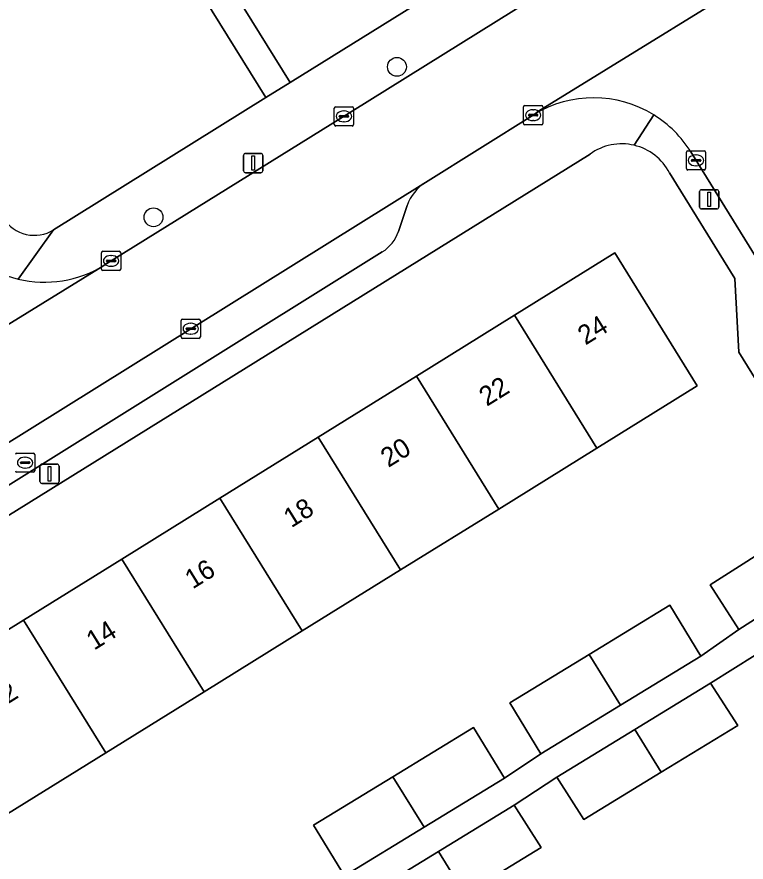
# Model space of a CAD drawing. Extents: x 160030 to 160839, y 385325 to 386450.
# Drawn here: x 160299.48 to 160337.33, y 386132 to 386175.84 of the extents above; entities that cross this region are included whole.
import ezdxf

# ---------------------------------------------------------------- set-up
doc = ezdxf.new("R2010")
doc.units = 0
for name, color, linetype in [('IMGEO_Boom', 7, 'Continuous'), ('IMGEO_Brandkraan', 7, 'Continuous'), ('IMGEO_Erf', 7, 'Continuous'), ('IMGEO_Groenvoorziening', 7, 'Continuous'), ('IMGEO_Kolk', 7, 'Continuous'), ('IMGEO_Lichtmast', 7, 'Continuous'), ('IMGEO_Pand', 7, 'Continuous'), ('IMGEO_Pand_nummerreeks', 7, 'Continuous'), ('IMGEO_Parkeervlak_open', 7, 'Continuous'), ('IMGEO_Rijbaan_lokaal_open', 7, 'Continuous'), ('IMGEO_Voetpad_open', 7, 'Continuous')]:
    doc.layers.add(name, color=color, linetype=linetype)

msp = doc.modelspace()

# ---------------------------------------------------------------- linework, layer by layer
at = {"layer": 'IMGEO_Boom'}
for centre in [(160319.211, 386173.247), (160306.576, 386165.446)]:
    msp.add_circle(centre, 0.489, dxfattribs=at)
at = {"layer": 'IMGEO_Brandkraan'}
for p, q in [((160299.484, 386153.219), (160300.336, 386153.219)), ((160300.41, 386153.145), (160300.41, 386152.293)), ((160299.668, 386152.713), (160299.668, 386152.725)), ((160300.106, 386152.676), (160299.708, 386152.676)), ((160299.711, 386152.762), (160300.109, 386152.762)), ((160299.897, 386152.999), (160299.922, 386152.999)), ((160300.152, 386152.725), (160300.152, 386152.713)), ((160300.336, 386152.219), (160299.484, 386152.219)), ((160299.92, 386152.439), (160299.895, 386152.439))]:
    msp.add_line(p, q, dxfattribs=at)
for points in [[(160299.484, 386153.219), (160300.336, 386153.219)], [(160300.41, 386153.145), (160300.41, 386152.293)], [(160300.336, 386152.219), (160299.484, 386152.219)]]:
    msp.add_lwpolyline(points, dxfattribs=at)
for centre, radius, start, end in [((160299.486, 386153.143), 0.0765, 91.552, 178.448), ((160299.486, 386153.143), 0.0765, 91.552, 178.448), ((160300.334, 386153.143), 0.0765, 1.552, 88.448), ((160300.334, 386153.143), 0.0765, 1.552, 88.448), ((160299.708, 386152.722), 0.0403, 85.8775, 175.7526), ((160299.705, 386152.712), 0.0366, 178.938, 274.7102), ((160300.109, 386152.719), 0.043, 264.8664, 352.4533), ((160300.113, 386152.724), 0.0386, 1.7309, 96.639), ((160299.486, 386152.295), 0.0765, 181.552, 268.448), ((160299.486, 386152.295), 0.0765, 181.552, 268.448), ((160300.334, 386152.295), 0.0765, 271.552, 358.448), ((160300.334, 386152.295), 0.0765, 271.552, 358.448)]:
    msp.add_arc(centre, radius, start, end, dxfattribs=at)
for centre, major_axis, ratio, start_param, end_param in [((160299.896, 386152.719), (-0.387, 0.002), 0.722429, 4.712389, 7.853982), ((160299.921, 386152.719), (-0.39, 0.002), 0.717154, 1.570796, 4.712389)]:
    msp.add_ellipse(centre, major_axis=major_axis, ratio=ratio, start_param=start_param, end_param=end_param, dxfattribs=at)
at = {"layer": 'IMGEO_Erf'}
for points in [[(160329.236, 386168.723), (160266.518, 386129.8)], [(160323.179, 386138.988), (160324.786, 386136.357), (160326.683, 386137.623), (160325.077, 386140.255), (160329.187, 386142.765), (160333.374, 386145.322), (160334.981, 386142.691), (160336.951, 386144.064), (160335.473, 386146.382), (160339.517, 386148.959), (160340.994, 386146.641), (160343.347, 386148.141), (160336.954, 386158.446), (160336.745, 386162.264), (160333.355, 386167.748)], [(160279.434, 386131.896), (160284.532, 386135.059), (160289.63, 386138.223), (160294.729, 386141.387), (160299.828, 386144.551), (160304.925, 386147.714), (160310.024, 386150.878), (160315.122, 386154.041), (160320.22, 386157.205), (160325.318, 386160.368), (160330.526, 386163.6), (160334.801, 386156.712), (160329.592, 386153.48), (160324.494, 386150.316), (160319.397, 386147.153), (160314.298, 386143.989), (160309.2, 386140.825), (160304.102, 386137.662), (160299.003, 386134.498), (160293.905, 386131.334)], [(160356.619, 386130.39), (160354.382, 386134.055), (160350.965, 386135.86), (160344.179, 386146.799), (160341.891, 386145.277), (160343.104, 386143.276), (160339.025, 386140.734), (160337.811, 386142.735), (160335.492, 386141.288), (160336.901, 386139.096), (160332.927, 386136.669), (160328.919, 386134.22), (160327.51, 386136.412), (160325.295, 386134.953), (160326.704, 386132.761), (160322.731, 386130.334)], [(160316.488, 386131.289), (160314.882, 386133.921), (160318.992, 386136.431), (160323.179, 386138.988)]]:
    msp.add_lwpolyline(points, dxfattribs=at)
for centre, radius, start, end in [((160330.878, 386166.463), 2.793, 76.7173, 126.0086), ((160330.877, 386166.468), 2.789, 27.3131, 76.6737)]:
    msp.add_arc(centre, radius, start, end, dxfattribs=at)
at = {"layer": 'IMGEO_Groenvoorziening'}
for points in [[(160301.386, 386164.795), (160312.412, 386171.653), (160275.723, 386230.616), (160264.734, 386223.762)], [(160327.936, 386184.073), (160323.561, 386191.066), (160320.231, 386189.03), (160324.014, 386183.004), (160321.888, 386181.533), (160314.462, 386176.925), (160310.764, 386182.883), (160309.22, 386181.925), (160308.182, 386181.28), (160313.676, 386172.439), (160327.55, 386181.067)]]:
    msp.add_lwpolyline(points, dxfattribs=at)
msp.add_arc((160300.389, 386166.393), 1.883, 211.9556, 301.9649, dxfattribs=at)
at = {"layer": 'IMGEO_Kolk'}
for p, q in [((160315.959, 386170.255), (160315.959, 386171.107)), ((160316.034, 386171.181), (160316.886, 386171.181)), ((160316.96, 386171.107), (160316.96, 386170.255)), ((160325.781, 386170.318), (160325.781, 386171.17)), ((160325.856, 386171.244), (160326.708, 386171.244)), ((160326.269, 386171.024), (160326.294, 386171.024)), ((160326.782, 386171.17), (160326.782, 386170.318)), ((160316.218, 386170.675), (160316.218, 386170.687)), ((160316.656, 386170.638), (160316.258, 386170.638)), ((160316.261, 386170.724), (160316.659, 386170.724)), ((160316.447, 386170.961), (160316.472, 386170.961)), ((160316.702, 386170.687), (160316.702, 386170.675)), ((160326.04, 386170.738), (160326.04, 386170.75)), ((160326.478, 386170.701), (160326.08, 386170.701)), ((160326.083, 386170.787), (160326.481, 386170.787)), ((160326.524, 386170.75), (160326.524, 386170.738)), ((160316.886, 386170.181), (160316.034, 386170.181)), ((160316.47, 386170.401), (160316.445, 386170.401)), ((160326.708, 386170.244), (160325.856, 386170.244)), ((160326.292, 386170.464), (160326.267, 386170.464)), ((160334.233, 386167.973), (160334.233, 386168.825)), ((160334.308, 386168.899), (160335.16, 386168.899)), ((160335.234, 386168.825), (160335.234, 386167.973)), ((160334.492, 386168.393), (160334.492, 386168.405)), ((160334.535, 386168.442), (160334.933, 386168.442)), ((160334.721, 386168.679), (160334.746, 386168.679)), ((160334.976, 386168.405), (160334.976, 386168.393)), ((160334.93, 386168.356), (160334.532, 386168.356)), ((160334.744, 386168.119), (160334.719, 386168.119)), ((160335.16, 386167.899), (160334.308, 386167.899)), ((160303.873, 386162.757), (160303.873, 386163.609)), ((160303.948, 386163.683), (160304.8, 386163.683)), ((160304.874, 386163.609), (160304.874, 386162.757)), ((160304.132, 386163.177), (160304.132, 386163.189)), ((160304.57, 386163.14), (160304.172, 386163.14)), ((160304.175, 386163.226), (160304.573, 386163.226)), ((160304.361, 386163.463), (160304.386, 386163.463)), ((160304.616, 386163.189), (160304.616, 386163.177)), ((160304.8, 386162.683), (160303.948, 386162.683)), ((160304.384, 386162.903), (160304.359, 386162.903)), ((160308.008, 386159.241), (160308.008, 386160.093)), ((160308.083, 386160.167), (160308.935, 386160.167)), ((160309.009, 386160.093), (160309.009, 386159.241)), ((160308.267, 386159.661), (160308.267, 386159.673)), ((160308.705, 386159.624), (160308.307, 386159.624)), ((160308.31, 386159.71), (160308.708, 386159.71)), ((160308.496, 386159.947), (160308.521, 386159.947)), ((160308.751, 386159.673), (160308.751, 386159.661)), ((160308.935, 386159.167), (160308.083, 386159.167)), ((160308.519, 386159.387), (160308.494, 386159.387))]:
    msp.add_line(p, q, dxfattribs=at)
for points in [[(160315.959, 386170.255), (160315.959, 386171.107)], [(160316.034, 386171.181), (160316.886, 386171.181)], [(160316.96, 386171.107), (160316.96, 386170.255)], [(160325.781, 386170.318), (160325.781, 386171.17)], [(160325.856, 386171.244), (160326.708, 386171.244)], [(160326.782, 386171.17), (160326.782, 386170.318)], [(160316.886, 386170.181), (160316.034, 386170.181)], [(160326.708, 386170.244), (160325.856, 386170.244)], [(160334.233, 386167.973), (160334.233, 386168.825)], [(160334.308, 386168.899), (160335.16, 386168.899)], [(160335.234, 386168.825), (160335.234, 386167.973)], [(160335.16, 386167.899), (160334.308, 386167.899)], [(160303.873, 386162.757), (160303.873, 386163.609)], [(160303.948, 386163.683), (160304.8, 386163.683)], [(160304.874, 386163.609), (160304.874, 386162.757)], [(160304.8, 386162.683), (160303.948, 386162.683)], [(160308.008, 386159.241), (160308.008, 386160.093)], [(160308.083, 386160.167), (160308.935, 386160.167)], [(160309.009, 386160.093), (160309.009, 386159.241)], [(160308.935, 386159.167), (160308.083, 386159.167)]]:
    msp.add_lwpolyline(points, dxfattribs=at)
for centre, radius, start, end in [((160316.036, 386171.105), 0.0765, 91.552, 178.448), ((160316.036, 386171.105), 0.0765, 91.552, 178.448), ((160316.884, 386171.105), 0.0765, 1.552, 88.448), ((160316.884, 386171.105), 0.0765, 1.552, 88.448), ((160325.858, 386171.168), 0.0765, 91.552, 178.448), ((160325.858, 386171.168), 0.0765, 91.552, 178.448), ((160326.706, 386171.168), 0.0765, 1.552, 88.448), ((160326.706, 386171.168), 0.0765, 1.552, 88.448), ((160316.258, 386170.684), 0.0403, 85.8775, 175.7526), ((160316.255, 386170.674), 0.0366, 178.938, 274.7102), ((160316.659, 386170.681), 0.043, 264.8664, 352.4533), ((160316.663, 386170.686), 0.0386, 1.7309, 96.639), ((160326.08, 386170.747), 0.0403, 85.8775, 175.7526), ((160326.077, 386170.737), 0.0366, 178.938, 274.7102), ((160326.481, 386170.744), 0.043, 264.8664, 352.4533), ((160326.485, 386170.749), 0.0386, 1.7309, 96.639), ((160316.036, 386170.257), 0.0765, 181.552, 268.448), ((160316.036, 386170.257), 0.0765, 181.552, 268.448), ((160316.884, 386170.257), 0.0765, 271.552, 358.448), ((160316.884, 386170.257), 0.0765, 271.552, 358.448), ((160325.858, 386170.32), 0.0765, 181.552, 268.448), ((160325.858, 386170.32), 0.0765, 181.552, 268.448), ((160326.706, 386170.32), 0.0765, 271.552, 358.448), ((160326.706, 386170.32), 0.0765, 271.552, 358.448), ((160334.31, 386168.823), 0.0765, 91.552, 178.448), ((160334.31, 386168.823), 0.0765, 91.552, 178.448), ((160335.158, 386168.823), 0.0765, 1.552, 88.448), ((160335.158, 386168.823), 0.0765, 1.552, 88.448), ((160334.532, 386168.402), 0.0403, 85.8775, 175.7526), ((160334.529, 386168.392), 0.0366, 178.938, 274.7102), ((160334.933, 386168.399), 0.043, 264.8664, 352.4533), ((160334.937, 386168.404), 0.0386, 1.7309, 96.639), ((160334.31, 386167.975), 0.0765, 181.552, 268.448), ((160334.31, 386167.975), 0.0765, 181.552, 268.448), ((160335.158, 386167.975), 0.0765, 271.552, 358.448), ((160335.158, 386167.975), 0.0765, 271.552, 358.448), ((160303.95, 386163.607), 0.0765, 91.552, 178.448), ((160303.95, 386163.607), 0.0765, 91.552, 178.448), ((160304.798, 386163.607), 0.0765, 1.552, 88.448), ((160304.798, 386163.607), 0.0765, 1.552, 88.448), ((160304.172, 386163.186), 0.0403, 85.8775, 175.7526), ((160304.169, 386163.176), 0.0366, 178.938, 274.7102), ((160304.573, 386163.183), 0.043, 264.8664, 352.4533), ((160304.577, 386163.188), 0.0386, 1.7309, 96.639), ((160303.95, 386162.759), 0.0765, 181.552, 268.448), ((160303.95, 386162.759), 0.0765, 181.552, 268.448), ((160304.798, 386162.759), 0.0765, 271.552, 358.448), ((160304.798, 386162.759), 0.0765, 271.552, 358.448), ((160308.085, 386160.091), 0.0765, 91.552, 178.448), ((160308.085, 386160.091), 0.0765, 91.552, 178.448), ((160308.933, 386160.091), 0.0765, 1.552, 88.448), ((160308.933, 386160.091), 0.0765, 1.552, 88.448), ((160308.307, 386159.67), 0.0403, 85.8775, 175.7526), ((160308.304, 386159.66), 0.0366, 178.938, 274.7102), ((160308.708, 386159.667), 0.043, 264.8664, 352.4533), ((160308.712, 386159.672), 0.0386, 1.7309, 96.639), ((160308.085, 386159.243), 0.0765, 181.552, 268.448), ((160308.085, 386159.243), 0.0765, 181.552, 268.448), ((160308.933, 386159.243), 0.0765, 271.552, 358.448), ((160308.933, 386159.243), 0.0765, 271.552, 358.448)]:
    msp.add_arc(centre, radius, start, end, dxfattribs=at)
for centre, major_axis, ratio, start_param, end_param in [((160326.268, 386170.744), (-0.387, 0.002), 0.722429, 4.712389, 7.853982), ((160326.293, 386170.744), (-0.39, 0.002), 0.717154, 1.570796, 4.712389), ((160316.446, 386170.681), (-0.387, 0.002), 0.722429, 4.712389, 7.853982), ((160316.471, 386170.681), (-0.39, 0.002), 0.717154, 1.570796, 4.712389), ((160334.72, 386168.399), (-0.387, 0.002), 0.722429, 4.712389, 7.853982), ((160334.745, 386168.399), (-0.39, 0.002), 0.717154, 1.570796, 4.712389), ((160304.36, 386163.183), (-0.387, 0.002), 0.722429, 4.712389, 7.853982), ((160304.385, 386163.183), (-0.39, 0.002), 0.717154, 1.570796, 4.712389), ((160308.495, 386159.667), (-0.387, 0.002), 0.722429, 4.712389, 7.853982), ((160308.52, 386159.667), (-0.39, 0.002), 0.717154, 1.570796, 4.712389)]:
    msp.add_ellipse(centre, major_axis=major_axis, ratio=ratio, start_param=start_param, end_param=end_param, dxfattribs=at)
at = {"layer": 'IMGEO_Lichtmast'}
for p, q in [((160311.254, 386167.859), (160311.254, 386168.659)), ((160311.254, 386168.659), (160311.254, 386167.859)), ((160311.354, 386168.759), (160312.144, 386168.759)), ((160312.144, 386168.759), (160311.354, 386168.759)), ((160312.244, 386168.659), (160312.244, 386167.859)), ((160312.244, 386167.859), (160312.244, 386168.659)), ((160312.144, 386167.759), (160311.354, 386167.759)), ((160311.354, 386167.759), (160312.144, 386167.759)), ((160334.923, 386165.977), (160334.923, 386166.777)), ((160334.923, 386166.777), (160334.923, 386165.977)), ((160335.023, 386166.877), (160335.813, 386166.877)), ((160335.813, 386166.877), (160335.023, 386166.877)), ((160335.913, 386166.777), (160335.913, 386165.977)), ((160335.913, 386165.977), (160335.913, 386166.777)), ((160335.813, 386165.877), (160335.023, 386165.877)), ((160335.023, 386165.877), (160335.813, 386165.877)), ((160300.783, 386152.642), (160301.573, 386152.642)), ((160301.573, 386152.642), (160300.783, 386152.642)), ((160300.683, 386151.742), (160300.683, 386152.542)), ((160300.683, 386152.542), (160300.683, 386151.742)), ((160301.673, 386152.542), (160301.673, 386151.742)), ((160301.673, 386151.742), (160301.673, 386152.542)), ((160301.573, 386151.642), (160300.783, 386151.642)), ((160300.783, 386151.642), (160301.573, 386151.642))]:
    msp.add_line(p, q, dxfattribs=at)
for points in [[(160311.674, 386168.634), (160311.824, 386168.634), (160311.824, 386167.884), (160311.674, 386167.884), (160311.674, 386168.634)], [(160335.343, 386166.752), (160335.493, 386166.752), (160335.493, 386166.002), (160335.343, 386166.002), (160335.343, 386166.752)], [(160301.103, 386152.517), (160301.253, 386152.517), (160301.253, 386151.767), (160301.103, 386151.767), (160301.103, 386152.517)]]:
    msp.add_lwpolyline(points, dxfattribs=at)
for centre, start, end in [((160311.354, 386168.659), 90, 180), ((160311.354, 386168.659), 90, 180), ((160312.144, 386168.659), 0, 90), ((160312.144, 386168.659), 360, 90), ((160311.354, 386167.859), 180, 270), ((160311.354, 386167.859), 180, 270), ((160312.144, 386167.859), 270, 0), ((160312.144, 386167.859), 270, 0), ((160335.023, 386166.777), 90, 180), ((160335.023, 386166.777), 90, 180), ((160335.813, 386166.777), 0, 90), ((160335.813, 386166.777), 360, 90), ((160335.023, 386165.977), 180, 270), ((160335.023, 386165.977), 180, 270), ((160335.813, 386165.977), 270, 0), ((160335.813, 386165.977), 270, 0), ((160300.783, 386152.542), 90, 180), ((160300.783, 386152.542), 90, 180), ((160301.573, 386152.542), 0, 90), ((160301.573, 386152.542), 360, 90), ((160300.783, 386151.742), 180, 270), ((160300.783, 386151.742), 180, 270), ((160301.573, 386151.742), 270, 0), ((160301.573, 386151.742), 270, 0)]:
    msp.add_arc(centre, 0.1, start, end, dxfattribs=at)
at = {"layer": 'IMGEO_Pand'}
for points in [[(160329.592, 386153.48), (160334.801, 386156.712), (160330.526, 386163.6), (160325.318, 386160.368)], [(160324.494, 386150.316), (160329.592, 386153.48), (160325.318, 386160.368), (160320.22, 386157.205)], [(160320.22, 386157.205), (160315.122, 386154.041), (160319.397, 386147.153), (160324.494, 386150.316)], [(160315.122, 386154.041), (160310.024, 386150.878), (160314.298, 386143.989), (160319.397, 386147.153)], [(160310.024, 386150.878), (160304.925, 386147.714), (160309.2, 386140.825), (160314.298, 386143.989)], [(160340.994, 386146.641), (160339.517, 386148.959), (160335.473, 386146.382), (160336.951, 386144.064)], [(160304.102, 386137.662), (160309.2, 386140.825), (160304.925, 386147.714), (160299.828, 386144.551)], [(160330.813, 386140.145), (160334.981, 386142.691), (160333.374, 386145.322), (160329.187, 386142.765)], [(160299.003, 386134.498), (160304.102, 386137.662), (160299.828, 386144.551), (160294.729, 386141.387)], [(160329.187, 386142.765), (160325.077, 386140.255), (160326.683, 386137.623), (160330.813, 386140.145)], [(160335.492, 386141.288), (160331.557, 386138.884), (160332.927, 386136.669), (160336.901, 386139.096)], [(160320.618, 386133.811), (160324.786, 386136.357), (160323.179, 386138.988), (160318.992, 386136.431)], [(160332.927, 386136.669), (160331.557, 386138.884), (160327.51, 386136.412), (160328.919, 386134.22)], [(160318.992, 386136.431), (160314.882, 386133.921), (160316.488, 386131.289), (160320.618, 386133.811)], [(160325.295, 386134.953), (160321.36, 386132.549), (160322.731, 386130.334), (160326.704, 386132.761)], [(160322.731, 386130.334), (160321.36, 386132.549), (160317.357, 386130.104), (160318.766, 386127.912)]]:
    msp.add_lwpolyline(points, close=True, dxfattribs=at)
at = {"layer": 'IMGEO_Parkeervlak_open'}
for points in [[(160320.685, 386167.257), (160296.772, 386152.353), (160273.578, 386137.983)], [(160319.289, 386164.71), (160319.741, 386166.061)], [(160277.736, 386138.349), (160297.765, 386150.755), (160318.45, 386163.647)]]:
    msp.add_lwpolyline(points, dxfattribs=at)
for centre, radius, start, end in [((160322.025, 386165.229), 2.431, 123.4551, 159.9771), ((160317.393, 386165.344), 1.999, 301.9215, 341.5122)]:
    msp.add_arc(centre, radius, start, end, dxfattribs=at)
at = {"layer": 'IMGEO_Rijbaan_lokaal_open'}
for points in [[(160296.772, 386152.353), (160320.685, 386167.257), (160326.329, 386170.774), (160326.552, 386170.947), (160340.383, 386179.474), (160340.53, 386179.543), (160347.326, 386183.769), (160344.612, 386188.134), (160343.862, 386187.679), (160342.893, 386187.018), (160342.516, 386186.712), (160328.191, 386177.996), (160328.161, 386177.98), (160316.882, 386170.942), (160304.012, 386162.957), (160303.952, 386162.913), (160289.843, 386154.224)], [(160340.53, 386179.543), (160340.383, 386179.474), (160326.552, 386170.947), (160326.329, 386170.774)], [(160334.463, 386168.84), (160337.856, 386163.369), (160338.231, 386162.765), (160347.159, 386148.37), (160355.747, 386134.579), (160356.107, 386134.002), (160361.114, 386125.995), (160363.293, 386122.502)], [(160290.775, 386154.949), (160289.843, 386154.224), (160303.952, 386162.913), (160304.012, 386162.957)]]:
    msp.add_lwpolyline(points, dxfattribs=at)
for centre, radius, start, end in [((160329.422, 386165.716), 5.929, 58.2542, 121.4507), ((160329.44, 386165.73), 5.907, 31.7619, 58.3276), ((160300.909, 386168.013), 5.928, 211.8344, 256.6957), ((160300.914, 386168.016), 5.932, 256.6572, 301.4804)]:
    msp.add_arc(centre, radius, start, end, dxfattribs=at)
at = {"layer": 'IMGEO_Voetpad_open'}
for points in [[(160291.031, 386208.874), (160289.571, 386211.224), (160282.479, 386222.634), (160281.048, 386224.938), (160277.017, 386231.423), (160275.723, 386230.616), (160312.412, 386171.653), (160313.676, 386172.439), (160308.182, 386181.28), (160306.682, 386183.693), (160299.637, 386195.028), (160298.269, 386197.229)], [(160331.557, 386138.884), (160335.492, 386141.288), (160337.811, 386142.735), (160341.891, 386145.277), (160344.179, 386146.799), (160343.347, 386148.141), (160340.994, 386146.641), (160336.951, 386144.064), (160334.981, 386142.691), (160330.813, 386140.145), (160326.683, 386137.623), (160324.786, 386136.357), (160320.618, 386133.811), (160316.488, 386131.289), (160314.514, 386130.009), (160314.828, 386129.52), (160315.337, 386128.728), (160317.357, 386130.104), (160321.36, 386132.549), (160325.295, 386134.953), (160327.51, 386136.412)]]:
    msp.add_lwpolyline(points, close=True, dxfattribs=at)
for points in [[(160330.997, 386182.99), (160327.55, 386181.067), (160313.676, 386172.439), (160312.412, 386171.653), (160301.386, 386164.795), (160299.545, 386162.244)], [(160304.012, 386162.957), (160316.882, 386170.942), (160328.161, 386177.98)], [(160326.329, 386170.774), (160320.685, 386167.257)], [(160332.542, 386170.758), (160331.52, 386169.182)], [(160331.52, 386169.182), (160332.542, 386170.758)], [(160337.856, 386163.369), (160334.463, 386168.84)], [(160265.421, 386132.865), (160265.495, 386129.026), (160266.518, 386129.8), (160329.236, 386168.723)], [(160333.355, 386167.748), (160336.745, 386162.264), (160336.954, 386158.446), (160343.347, 386148.141), (160344.179, 386146.799), (160350.965, 386135.86), (160354.382, 386134.055), (160356.619, 386130.39), (160356.957, 386129.732)], [(160319.741, 386166.061), (160319.289, 386164.71)], [(160299.545, 386162.244), (160301.386, 386164.795)], [(160318.45, 386163.647), (160297.765, 386150.755), (160277.736, 386138.349)]]:
    msp.add_lwpolyline(points, dxfattribs=at)
for centre, radius, start, end in [((160329.422, 386165.716), 5.929, 58.2542, 121.4507), ((160329.44, 386165.73), 5.907, 31.7619, 58.3276), ((160330.878, 386166.463), 2.793, 76.7173, 126.0086), ((160330.877, 386166.468), 2.789, 27.3131, 76.6737), ((160322.025, 386165.229), 2.431, 123.4551, 159.9771), ((160300.389, 386166.393), 1.883, 211.9556, 301.9649), ((160300.909, 386168.013), 5.928, 211.8344, 256.6957), ((160317.393, 386165.344), 1.999, 301.9215, 341.5122), ((160300.914, 386168.016), 5.932, 256.6572, 301.4804)]:
    msp.add_arc(centre, radius, start, end, dxfattribs=at)

# ---------------------------------------------------------------- texts
at = {"layer": 'IMGEO_Pand_nummerreeks'}
for s, p in [('24', (160328.995, 386158.79)), ('22', (160323.875, 386155.613)), ('20', (160318.765, 386152.442)), ('18', (160313.726, 386149.315)), ('16', (160308.606, 386146.139)), ('14', (160303.49, 386142.964)), ('12', (160298.371, 386139.787))]:
    msp.add_text(s, height=1, rotation=31.8211, dxfattribs=at).set_placement(p)

doc.saveas('drawing.dxf')
